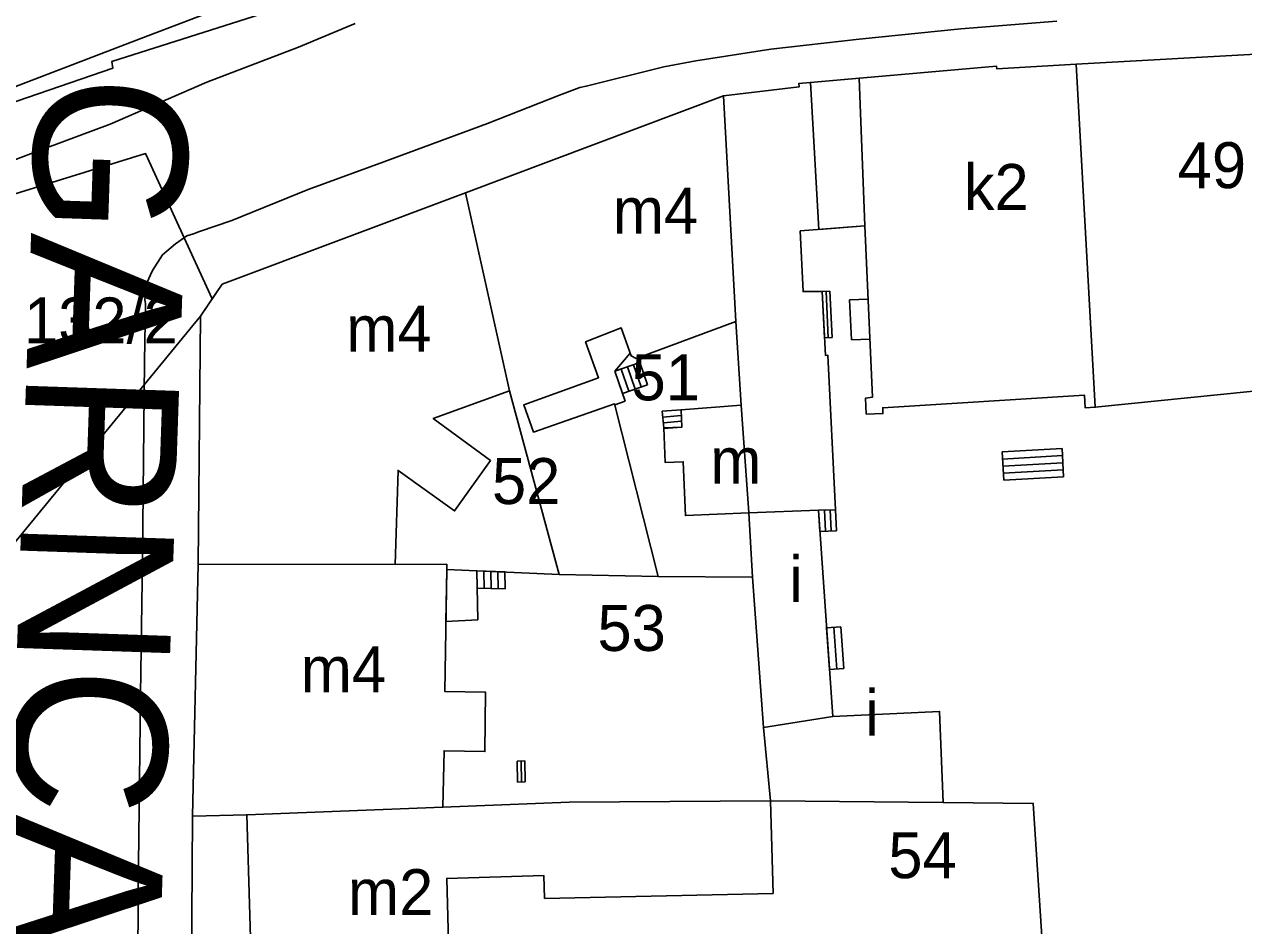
# Model space of a CAD drawing. Extents: x -304109 to -273954, y 21500 to 39796.
# Drawn here: x -294271.2 to -294191.6, y 32025.5 to 32084.4 of the extents above; entities that cross this region are included whole.
import ezdxf

# ---------------------------------------------------------------- set-up
doc = ezdxf.new("R2010")
doc.units = 0
for name, color, linetype in [('Budynki', 7, 'Continuous'), ('Budynki - opisy', 7, 'Continuous'), ('Działki', 7, 'Continuous'), ('Działki - numery', 7, 'Continuous'), ('krawedzie_ulic', 7, 'Continuous'), ('Level 43', 7, 'Continuous'), ('nazwy_ulic', 7, 'Continuous')]:
    doc.layers.add(name, color=color, linetype=linetype)

msp = doc.modelspace()

# ---------------------------------------------------------------- linework, layer by layer
at = {"layer": 'Budynki'}
for points in [[(-294224.74, 32064.99), (-294225.53, 32079.72), (-294220.6, 32080.31), (-294220.62, 32080.53), (-294207.71, 32081.65), (-294207.7, 32081.49), (-294202.51, 32081.78), (-294201.27, 32059.39), (-294201.94, 32059.36), (-294201.97, 32060.17), (-294215.14, 32059.36), (-294215.13, 32058.98), (-294216.22, 32058.94), (-294216.26, 32059.99), (-294215.81, 32060.05), (-294216.31, 32071.24), (-294220.53, 32070.9), (-294220.34, 32066.94), (-294219.09, 32066.94), (-294218.89, 32062.77), (-294218.72, 32062.78), (-294218.22, 32052.69), (-294219.34, 32052.67), (-294223.88, 32052.49), (-294224.38, 32059.52)], [(-294225.53, 32079.72), (-294224.74, 32064.99), (-294231.25, 32062.58), (-294231.57, 32062.74), (-294232.21, 32064.57), (-294234.54, 32063.67), (-294233.69, 32061.32), (-294238.58, 32059.55), (-294237.94, 32057.77), (-294232.65, 32059.61), (-294229.81, 32048.34), (-294236.27, 32048.48), (-294239.51, 32060.46), (-294242.38, 32073.38)], [(-294242.38, 32073.38), (-294239.51, 32060.46), (-294244.49, 32058.66), (-294240.74, 32055.91), (-294243.1, 32052.62), (-294246.78, 32055.27), (-294246.98, 32049.13), (-294259.84, 32049.15), (-294259.69, 32065.33), (-294258.26, 32067.42)], [(-294223.88, 32052.49), (-294228.03, 32052.32), (-294228.17, 32055.83), (-294229.34, 32055.78), (-294229.43, 32058.04), (-294228.26, 32058.09), (-294228.31, 32059.23), (-294224.38, 32059.52)], [(-294222.93, 32038.48), (-294223.65, 32048.3), (-294223.88, 32052.49), (-294219.34, 32052.67), (-294218.41, 32039.2)], [(-294246.98, 32049.13), (-294243.61, 32049.14), (-294243.61, 32048.8), (-294243.73, 32040.83), (-294241.07, 32040.78), (-294241.12, 32036.91), (-294243.78, 32036.96), (-294243.86, 32033.28), (-294256.66, 32032.79), (-294260.2, 32032.69), (-294259.84, 32049.15)], [(-294222.47, 32033.7), (-294222.93, 32038.48), (-294218.41, 32039.2), (-294211.43, 32039.53), (-294211.2, 32033.58)], [(-294222.47, 32033.7), (-294222.3, 32027.65), (-294237.22, 32027.32), (-294237.26, 32028.81), (-294243.61, 32028.63), (-294243.4, 32021.13), (-294236.49, 32021.51), (-294236.51, 32021.81), (-294221.95, 32022.65), (-294221.74, 32017.2), (-294222.6, 32017.17), (-294225.45, 32017.07), (-294225.45, 32017.63), (-294256.15, 32016.03), (-294256.66, 32032.79), (-294243.86, 32033.28), (-294235.62, 32033.6)]]:
    msp.add_lwpolyline(points, close=True, dxfattribs=at)
at = {"layer": 'Działki'}
for points in [[(-294271.56, 32128.76), (-294267.44, 32128.02), (-294265.27, 32128.11), (-294263.81, 32127.46), (-294262.3, 32125.53), (-294256.69, 32109.75), (-294250.6, 32092.64), (-294250.87, 32090.35), (-294252.06, 32088.7), (-294252.88, 32087.56), (-294263.58, 32083.46), (-294276.02, 32078.7)], [(-294273.78, 32078.65), (-294265.41, 32081.52), (-294265.48, 32081.96), (-294244.71, 32088.58)], [(-294066.78, 32076.58), (-294081.39, 32077.52), (-294087.76, 32078), (-294087.77, 32077.86), (-294101.77, 32078.92), (-294121.64, 32080.29), (-294147.15, 32082.11), (-294152.41, 32082.49), (-294168.81, 32083.72), (-294168.66, 32081.69), (-294189.42, 32080.88), (-294189.61, 32082.5), (-294202.51, 32081.78), (-294207.7, 32081.49), (-294207.71, 32081.65), (-294220.62, 32080.53), (-294220.6, 32080.31), (-294225.53, 32079.72), (-294242.38, 32073.38), (-294258.26, 32067.42), (-294258.91, 32066.47), (-294263.27, 32075.95), (-294272.07, 32073.23)], [(-294275.42, 32046.18), (-294259.69, 32065.33), (-294259.84, 32049.15)], [(-294259.84, 32049.15), (-294260.2, 32032.69), (-294260.31, 32016.11)]]:
    msp.add_lwpolyline(points, dxfattribs=at)
for points in [[(-294245.84, 32091.8), (-294245.47, 32090.73), (-294244.71, 32088.58), (-294265.48, 32081.96), (-294265.41, 32081.52), (-294273.78, 32078.65), (-294285.18, 32074.76), (-294285.63, 32075.84), (-294277.35, 32079.22), (-294276.02, 32078.7), (-294263.58, 32083.46), (-294252.88, 32087.56), (-294252.06, 32088.7), (-294250.87, 32090.35)], [(-294189.42, 32080.88), (-294188.59, 32071.75), (-294187.06, 32060.83), (-294201.27, 32059.39), (-294202.51, 32081.78), (-294189.61, 32082.5)], [(-294202.51, 32081.78), (-294201.27, 32059.39), (-294187.06, 32060.83), (-294180.94, 32061.47), (-294177.84, 32061.85), (-294175.85, 32043.95), (-294172.13, 32025.5), (-294171.61, 32022.9), (-294184.52, 32021.44), (-294204.39, 32019.17), (-294205.32, 32033.52), (-294211.2, 32033.58), (-294222.47, 32033.7), (-294222.93, 32038.48), (-294223.65, 32048.3), (-294223.88, 32052.49), (-294224.38, 32059.52), (-294224.74, 32064.99), (-294225.53, 32079.72), (-294220.6, 32080.31), (-294220.62, 32080.53), (-294207.71, 32081.65), (-294207.7, 32081.49)], [(-294223.65, 32048.3), (-294229.81, 32048.34), (-294236.27, 32048.48), (-294239.51, 32060.46), (-294242.38, 32073.38), (-294225.53, 32079.72), (-294224.74, 32064.99), (-294224.38, 32059.52), (-294223.88, 32052.49)], [(-294275.42, 32046.18), (-294272.78, 32073.01), (-294272.07, 32073.23), (-294263.27, 32075.95), (-294258.91, 32066.47), (-294259.69, 32065.33)], [(-294258.91, 32066.47), (-294258.26, 32067.42), (-294242.38, 32073.38), (-294239.51, 32060.46), (-294236.27, 32048.48), (-294243.61, 32048.8), (-294243.61, 32049.14), (-294246.98, 32049.13), (-294259.84, 32049.15), (-294259.69, 32065.33)], [(-294260.2, 32032.69), (-294259.84, 32049.15), (-294246.98, 32049.13), (-294243.61, 32049.14), (-294243.61, 32048.8), (-294236.27, 32048.48), (-294229.81, 32048.34), (-294223.65, 32048.3), (-294222.93, 32038.48), (-294222.47, 32033.7), (-294235.62, 32033.6), (-294243.86, 32033.28), (-294256.66, 32032.79)], [(-294260.2, 32032.69), (-294256.66, 32032.79), (-294243.86, 32033.28), (-294235.62, 32033.6), (-294222.47, 32033.7), (-294211.2, 32033.58), (-294205.32, 32033.52), (-294204.39, 32019.17), (-294204.35, 32018.82), (-294221.74, 32017.2), (-294222.6, 32017.17), (-294225.45, 32017.07), (-294225.45, 32017.63), (-294256.15, 32016.03), (-294260.31, 32016.11)]]:
    msp.add_lwpolyline(points, close=True, dxfattribs=at)
at = {"layer": 'krawedzie_ulic'}
for points in [[(-294249.588, 32084.433), (-294253.288, 32082.894), (-294259.263, 32080.602), (-294265.576, 32077.875), (-294270.775, 32075.936), (-294275.999, 32073.947)], [(-294263.804, 32017.973), (-294263.759, 32027.694), (-294263.604, 32040.614), (-294263.477, 32049.536), (-294263.348, 32062.404), (-294263.267, 32066.169), (-294263.32, 32066.401), (-294263.196, 32067.502), (-294262.816, 32068.312), (-294262.166, 32069.338), (-294261.305, 32070.049), (-294260.567, 32070.574), (-294260.149, 32070.7), (-294259.737, 32070.858), (-294257.627, 32071.592), (-294252.662, 32073.608), (-294247.722, 32075.416), (-294240.956, 32077.906), (-294236.248, 32079.765), (-294234.927, 32080.266), (-294234.498, 32080.343), (-294229.44, 32081.606), (-294227.34, 32082.011), (-294222.445, 32082.762), (-294216.673, 32083.415), (-294210.05, 32084.1), (-294203.787, 32084.601)]]:
    msp.add_lwpolyline(points, dxfattribs=at)
at = {"layer": 'Level 43'}
for p, q in [((-294219.867, 32080.595), (-294216.687, 32080.871)), ((-294219.316, 32070.998), (-294219.867, 32080.595)), ((-294216.687, 32080.871), (-294216.31, 32071.24)), ((-294216.31, 32071.24), (-294219.316, 32070.998)), ((-294219.09, 32066.94), (-294218.6, 32066.964)), ((-294219.09, 32066.94), (-294218.945, 32063.916)), ((-294218.845, 32066.952), (-294218.699, 32063.928)), ((-294218.6, 32066.964), (-294218.454, 32063.939)), ((-294216.096, 32066.454), (-294217.307, 32066.4)), ((-294217.307, 32066.4), (-294217.19, 32063.78)), ((-294218.454, 32063.939), (-294218.945, 32063.916)), ((-294217.19, 32063.78), (-294215.979, 32063.834)), ((-294231.636, 32062.929), (-294232.63, 32061.74)), ((-294232.63, 32061.74), (-294231, 32062.31)), ((-294231.408, 32062.167), (-294230.907, 32060.712)), ((-294231, 32062.31), (-294230.499, 32060.852)), ((-294232.63, 32061.74), (-294231.96, 32059.79)), ((-294232.63, 32061.74), (-294232.132, 32060.291)), ((-294232.223, 32061.882), (-294231.724, 32060.431)), ((-294231.815, 32062.025), (-294231.316, 32060.571)), ((-294230.499, 32060.852), (-294232.132, 32060.291)), ((-294231.96, 32059.79), (-294232.637, 32059.557)), ((-294229.55, 32059.13), (-294228.31, 32059.23)), ((-294229.43, 32058.04), (-294229.55, 32059.13)), ((-294228.31, 32059.23), (-294228.26, 32058.09)), ((-294229.508, 32058.752), (-294228.293, 32058.85)), ((-294229.467, 32058.374), (-294228.277, 32058.47)), ((-294229.425, 32057.995), (-294228.26, 32058.089)), ((-294207.354, 32056.47), (-294203.434, 32056.69)), ((-294203.434, 32056.69), (-294203.35, 32054.846)), ((-294207.25, 32054.627), (-294207.354, 32056.47)), ((-294207.328, 32056.009), (-294203.413, 32056.229)), ((-294207.302, 32055.548), (-294203.392, 32055.768)), ((-294207.276, 32055.088), (-294203.371, 32055.307)), ((-294207.25, 32054.627), (-294203.35, 32054.846)), ((-294219.34, 32052.67), (-294218.22, 32052.69)), ((-294219.34, 32052.67), (-294219.244, 32051.278)), ((-294218.946, 32052.677), (-294218.881, 32051.295)), ((-294218.583, 32052.684), (-294218.519, 32051.313)), ((-294218.22, 32052.69), (-294218.156, 32051.33)), ((-294218.156, 32051.33), (-294219.244, 32051.278)), ((-294243.664, 32045.41), (-294243.61, 32048.8)), ((-294243.61, 32048.8), (-294241.632, 32048.715)), ((-294241.632, 32048.715), (-294241.57, 32045.52)), ((-294241.632, 32048.715), (-294239.809, 32048.634)), ((-294241.632, 32048.715), (-294241.61, 32047.57)), ((-294241.179, 32048.695), (-294241.158, 32047.56)), ((-294240.722, 32048.675), (-294240.701, 32047.55)), ((-294240.266, 32048.654), (-294240.245, 32047.54)), ((-294239.809, 32048.634), (-294239.788, 32047.53)), ((-294239.788, 32047.53), (-294241.61, 32047.57)), ((-294241.57, 32045.52), (-294243.664, 32045.41)), ((-294218.81, 32044.995), (-294217.87, 32045.06)), ((-294218.81, 32044.995), (-294218.621, 32042.26)), ((-294218.34, 32045.028), (-294218.151, 32042.293)), ((-294217.87, 32045.06), (-294217.681, 32042.325)), ((-294217.681, 32042.325), (-294218.621, 32042.26)), ((-294238.5, 32036.297), (-294239.009, 32036.289)), ((-294239.009, 32036.289), (-294238.99, 32034.92)), ((-294238.755, 32036.293), (-294238.736, 32034.923)), ((-294238.5, 32036.297), (-294238.481, 32034.927)), ((-294238.99, 32034.92), (-294238.481, 32034.927))]:
    msp.add_line(p, q, dxfattribs=at)

# ---------------------------------------------------------------- texts
at = {"layer": 'Budynki - opisy'}
for s, p in [('k2', (-294209.857, 32072.27)), ('m4', (-294232.765, 32070.728)), ('m4', (-294250.167, 32063.019)), ('m', (-294226.405, 32054.4)), ('i', (-294221.254, 32046.668)), ('m4', (-294253.141, 32040.771)), ('i', (-294216.287, 32037.945)), ('m2', (-294250.057, 32026.233))]:
    msp.add_text(s, height=3, dxfattribs=at).set_placement(p)
at = {"layer": 'Działki - numery'}
for s, p in [('49', (-294195.887, 32073.692)), ('132/2', (-294271.202, 32063.556)), ('51', (-294231.545, 32059.841)), ('52', (-294240.654, 32053.071)), ('53', (-294233.769, 32043.478)), ('54', (-294214.78, 32028.644))]:
    msp.add_text(s, height=3, dxfattribs=at).set_placement(p)
at = {"layer": 'nazwy_ulic'}
msp.add_text('GARNCARSKA', height=10, rotation=268.05363, dxfattribs=at).set_placement((-294270.384, 32081.198))

doc.saveas('drawing.dxf')
